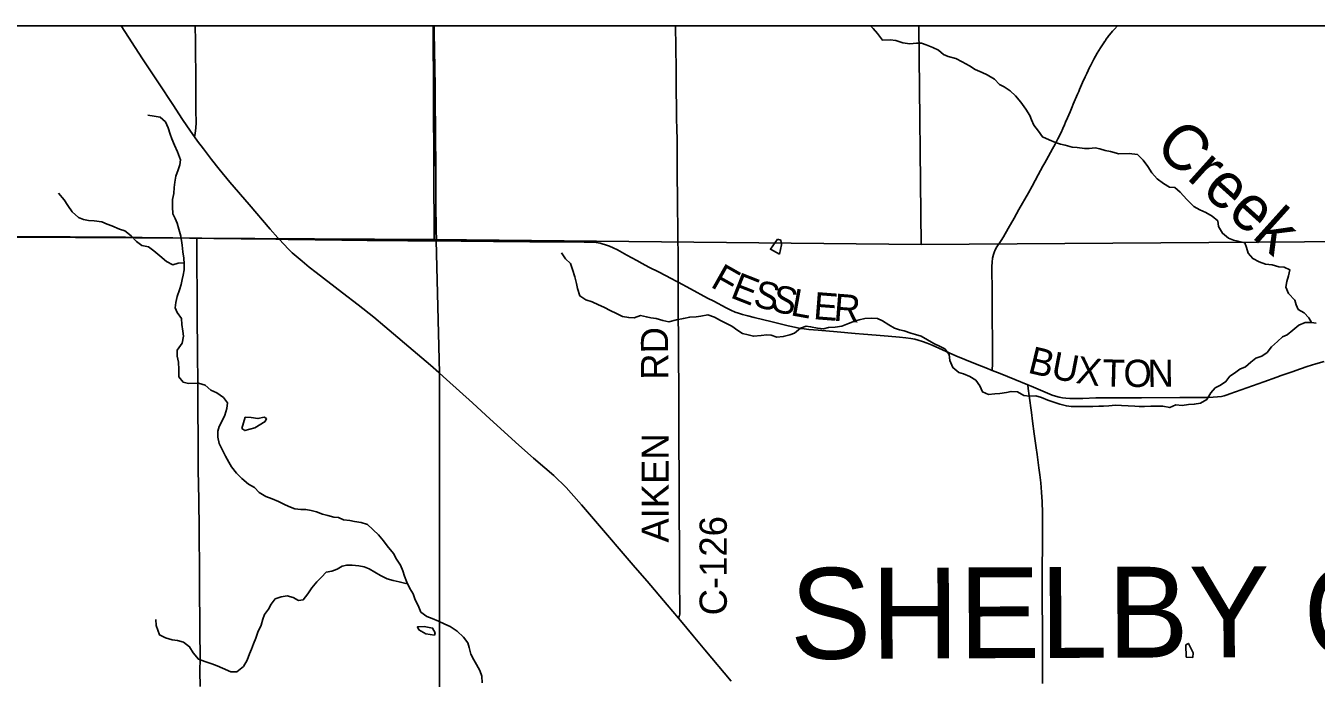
# Model space of a CAD drawing. Extents: x -87 to 2145, y -2128 to 440.
# Drawn here: x 902.215 to 904.904, y 243.878 to 245.238 of the extents above; entities that cross this region are included whole.
import ezdxf

# ---------------------------------------------------------------- set-up
doc = ezdxf.new("R2010")
doc.units = 0
for name, color, linetype in [('GM_X_County_Road', 7, 'Continuous'), ('GM_X_County_Road_Text', 7, 'Continuous'), ('GM_X_County_Text', 7, 'Continuous'), ('GM_X_Minor_Lake', 7, 'Continuous'), ('GM_X_Minor_River', 7, 'Continuous'), ('GM_X_Minor_River_Text', 7, 'Continuous'), ('GM_X_State_Location', 7, 'Continuous'), ('GM_X_State_Route', 7, 'Continuous'), ('GM_X_Township_Road', 7, 'Continuous'), ('GM_X_Township_Text', 7, 'Continuous'), ('SH_Cut_Line', 7, 'Continuous'), ('SN_P_Text', 7, 'Continuous')]:
    doc.layers.add(name, color=color, linetype=linetype)

msp = doc.modelspace()

# ---------------------------------------------------------------- linework, layer by layer
at = {"layer": 'GM_X_County_Road'}
for points in [[(903.5744, 244.7038), (903.5744, 244.714), (903.5741, 244.7364), (903.5734, 244.8215), (903.573, 244.8563), (903.5728, 244.8873), (903.5725, 244.9184), (903.5724, 244.952), (903.5721, 244.9781), (903.572, 244.9992), (903.5715, 245.0246), (903.5711, 245.0426), (903.5709, 245.0551), (903.5708, 245.0731), (903.5703, 245.0986), (903.57, 245.1203), (903.57, 245.1477), (903.5693, 245.1936), (903.5688, 245.2383)], [(902.1761, 244.799), (902.2314, 244.7985), (902.2538, 244.7983), (902.2805, 244.7981), (902.3072, 244.798), (902.3458, 244.7978), (902.3576, 244.7978), (902.3942, 244.7976), (902.4228, 244.7976), (902.4576, 244.7971), (902.498, 244.7965), (902.5216, 244.7962), (902.5564, 244.7957), (902.5714, 244.7955)], [(902.5714, 244.7955), (902.5818, 244.7954), (902.6067, 244.7951), (902.6352, 244.7948), (902.6638, 244.7945), (902.6968, 244.794), (902.7359, 244.7934), (902.7429, 244.7933)], [(902.7429, 244.7933), (902.7614, 244.793), (902.8179, 244.7923), (902.8738, 244.7914), (902.8893, 244.7912), (902.9266, 244.7909), (902.9633, 244.7906), (903.0111, 244.7902), (903.0521, 244.7897), (903.0705, 244.79)], [(903.0705, 244.79), (903.0835, 244.7899), (903.122, 244.7893), (903.1475, 244.7893), (903.1897, 244.7888), (903.2133, 244.7886), (903.2649, 244.7882), (903.2929, 244.788), (903.3221, 244.7879), (903.3506, 244.7878), (903.3786, 244.7875), (903.3928, 244.7871), (903.4033, 244.7863), (903.4118, 244.785), (903.416, 244.784), (903.4231, 244.782), (903.4312, 244.779), (903.4391, 244.7755), (903.448, 244.7711), (903.4676, 244.7604), (903.4883, 244.749), (903.4992, 244.743), (903.5135, 244.7354), (903.5344, 244.7246), (903.5599, 244.7115), (903.5703, 244.7061), (903.5744, 244.7038)], [(903.5744, 244.7038), (903.6002, 244.6896), (903.6358, 244.6706), (903.6485, 244.6639), (903.6744, 244.6504), (903.6839, 244.6457), (903.693, 244.6416), (903.7001, 244.6391), (903.7084, 244.6364), (903.7192, 244.6335), (903.7325, 244.6302), (903.7699, 244.6212), (903.8037, 244.6129), (903.8201, 244.6093), (903.8293, 244.6075), (903.8367, 244.6065), (903.8466, 244.6054), (903.8658, 244.6037), (903.9055, 244.6005), (903.9432, 244.597), (903.9605, 244.5955), (903.9872, 244.5934), (904.0119, 244.5913), (904.0354, 244.5893), (904.049, 244.5879), (904.0594, 244.5863), (904.0673, 244.5848), (904.0745, 244.5831), (904.0833, 244.5804), (904.0932, 244.5768), (904.1035, 244.5726), (904.1251, 244.563), (904.1529, 244.5506), (904.1718, 244.5427), (904.1937, 244.5337), (904.2064, 244.5286), (904.2156, 244.5249), (904.2287, 244.5197)], [(903.5751, 244.0035), (903.5766, 244.0074), (903.5772, 244.0091), (903.5775, 244.0114), (903.5776, 244.0225), (903.5772, 244.0809), (903.577, 244.1505), (903.5766, 244.2238), (903.5765, 244.2785), (903.5763, 244.3045), (903.576, 244.3617), (903.5758, 244.404), (903.5755, 244.4444), (903.5754, 244.4959), (903.5752, 244.5332), (903.5751, 244.5587), (903.5749, 244.5966), (903.5746, 244.627), (903.5745, 244.6482), (903.5745, 244.6892), (903.5744, 244.7038)], [(904.3029, 244.49), (904.3096, 244.4873), (904.3438, 244.4724), (904.3536, 244.4685), (904.3607, 244.4661), (904.368, 244.4641), (904.3753, 244.4626), (904.3822, 244.4617), (904.3903, 244.4612), (904.4015, 244.4612), (904.4177, 244.4616), (904.4444, 244.4624), (904.4674, 244.4626), (904.54, 244.4629), (904.6197, 244.4632), (904.656, 244.4633), (904.6767, 244.4634), (904.6892, 244.4638), (904.6985, 244.4645), (904.7066, 244.4657), (904.7121, 244.467), (904.7181, 244.4687), (904.724, 244.4708), (904.7473, 244.4793), (904.7713, 244.4879), (904.7947, 244.4962), (904.8217, 244.5057), (904.8308, 244.509), (904.8541, 244.5172), (904.871, 244.5231), (904.8852, 244.5279), (904.9029, 244.5333), (904.9202, 244.5383)], [(904.2287, 244.5197), (904.245, 244.5132), (904.2762, 244.5008), (904.3029, 244.49)]]:
    msp.add_lwpolyline(points, dxfattribs=at)
at = {"layer": 'GM_X_Minor_Lake'}
for points in [[(903.7816, 244.7938), (903.7667, 244.7724), (903.7858, 244.7623)], [(903.7858, 244.7623), (903.7897, 244.7818), (903.7884, 244.7913), (903.7816, 244.7938)], [(902.6843, 244.4216), (902.6721, 244.4222), (902.6652, 244.3988), (902.6712, 244.3945), (902.6922, 244.4005)], [(902.6922, 244.4005), (902.7138, 244.4137), (902.7162, 244.4194), (902.7113, 244.4222), (902.6987, 244.4194), (902.6843, 244.4216)], [(903.0452, 243.986), (903.0311, 243.9852), (903.0337, 243.9791), (903.0483, 243.9704)], [(903.0483, 243.9704), (903.0665, 243.9681), (903.0682, 243.973), (903.0627, 243.9826), (903.0452, 243.986)], [(904.6471, 243.9214), (904.6472, 243.9309), (904.6377, 243.9509), (904.6323, 243.9476)], [(904.6323, 243.9476), (904.6329, 243.9224), (904.6471, 243.9214)]]:
    msp.add_lwpolyline(points, dxfattribs=at)
at = {"layer": 'GM_X_Minor_River'}
for points in [[(904.8941, 244.62), (904.8886, 244.6292), (904.8785, 244.6397), (904.8661, 244.6469), (904.8618, 244.6569), (904.8593, 244.6665), (904.8463, 244.6805), (904.8409, 244.6932), (904.843, 244.705), (904.8459, 244.7171), (904.8489, 244.7296), (904.8368, 244.7352), (904.8262, 244.7358), (904.8118, 244.7399), (904.7985, 244.7414), (904.7853, 244.7462), (904.7717, 244.753), (904.7621, 244.7643), (904.7585, 244.7762), (904.7549, 244.7858), (904.7409, 244.7895), (904.7315, 244.7912), (904.7213, 244.7956), (904.7089, 244.8058), (904.7001, 244.8201), (904.6992, 244.8316), (904.6872, 244.8417), (904.6741, 244.8489), (904.6613, 244.8545), (904.6489, 244.8616), (904.634, 244.8764), (904.6206, 244.8912), (904.609, 244.901), (904.5983, 244.902), (904.586, 244.9095), (904.5725, 244.9193), (904.5617, 244.9318), (904.5532, 244.9453), (904.5436, 244.9581), (904.5313, 244.9698), (904.5138, 244.9721), (904.4925, 244.9717), (904.4751, 244.9763), (904.4638, 244.9785), (904.4532, 244.9821), (904.4433, 244.9838), (904.4308, 244.9826), (904.4209, 244.9828), (904.4061, 244.9846), (904.3954, 244.9856), (904.3811, 244.9894), (904.3712, 244.9918), (904.3603, 244.9948), (904.3474, 245.0007), (904.3335, 245.0068), (904.3254, 245.0184), (904.3154, 245.0312), (904.3106, 245.042), (904.307, 245.0516), (904.2986, 245.0643), (904.2886, 245.079), (904.2771, 245.0926), (904.2659, 245.1028), (904.2539, 245.1111), (904.2437, 245.1162), (904.2333, 245.1268), (904.2183, 245.1362), (904.2077, 245.141), (904.193, 245.1474), (904.1814, 245.1549), (904.166, 245.1629), (904.1528, 245.17), (904.1373, 245.1746), (904.1275, 245.1786), (904.117, 245.1872), (904.1053, 245.1932), (904.0914, 245.1988), (904.0812, 245.2021), (904.0713, 245.2023), (904.0572, 245.2007), (904.0428, 245.2029), (904.0277, 245.2074), (904.0159, 245.2092), (903.9999, 245.2084), (903.9896, 245.2223), (903.9806, 245.2328), (903.975, 245.2383)], [(902.543, 244.7186), (902.5447, 244.7292), (902.545, 244.7418), (902.5445, 244.754), (902.5425, 244.7669), (902.5405, 244.7811), (902.5378, 244.7998), (902.5339, 244.814), (902.5304, 244.8266), (902.526, 244.8366), (902.5213, 244.8462), (902.5209, 244.8611), (902.5208, 244.8764), (902.5233, 244.8889), (902.5244, 244.9014), (902.5254, 244.9121), (902.5279, 244.9246), (902.5324, 244.9382), (902.5356, 244.9485), (902.537, 244.9591), (902.5309, 244.9756), (902.5251, 244.9895), (902.5193, 245.0029), (902.516, 245.0125), (902.5118, 245.0256), (902.5063, 245.0379), (902.4951, 245.0476), (902.4826, 245.0498), (902.4693, 245.0519)], [(902.5449, 244.744), (902.5325, 244.7435), (902.5214, 244.7403), (902.5082, 244.7467), (902.4943, 244.7584), (902.4816, 244.769), (902.4704, 244.7772), (902.4568, 244.7801), (902.4459, 244.7887), (902.4344, 244.8004), (902.4213, 244.811), (902.4099, 244.8142), (902.3945, 244.821), (902.3847, 244.825), (902.3737, 244.8295), (902.3571, 244.8317), (902.3453, 244.8327), (902.3354, 244.8348), (902.3245, 244.8385), (902.3114, 244.8502), (902.3022, 244.8637), (902.2952, 244.8756), (902.283, 244.8892)], [(903.8167, 244.5974), (903.8071, 244.5938), (903.7933, 244.5903), (903.7796, 244.5894), (903.7683, 244.5931), (903.7588, 244.5937), (903.747, 244.5924), (903.7313, 244.5912), (903.7204, 244.5938), (903.7086, 244.5967), (903.6985, 244.6034), (903.6861, 244.6124), (903.6722, 244.6192), (903.6624, 244.624), (903.65, 244.6311), (903.6364, 244.6356), (903.6219, 244.6332), (903.612, 244.6319), (903.5986, 244.631), (903.5853, 244.6283), (903.5707, 244.6252), (903.5547, 244.6213), (903.5422, 244.6239), (903.5286, 244.628), (903.5176, 244.6297), (903.5081, 244.6315), (903.496, 244.634), (903.4826, 244.6297), (903.4712, 244.63), (903.4583, 244.6325), (903.4447, 244.6393), (903.4338, 244.6441), (903.4195, 244.652), (903.4086, 244.6568), (903.395, 244.6625), (903.3818, 244.6669), (903.3694, 244.6752), (903.3648, 244.6906), (903.3627, 244.7009), (903.3592, 244.7151), (903.3538, 244.7301), (903.3503, 244.7427), (903.3399, 244.7528), (903.331, 244.7652)], [(903.1656, 243.8689), (903.1655, 243.8826), (903.1608, 243.8941), (903.1539, 243.9068), (903.1484, 243.9164), (903.1425, 243.928), (903.1387, 243.9425), (903.1362, 243.9521), (903.1273, 243.9637), (903.1139, 243.9765), (903.0993, 243.986), (903.0883, 243.9908), (903.0748, 243.9968), (903.0616, 244.0024), (903.0506, 244.0072), (903.0383, 244.0162), (903.0325, 244.0301), (903.0266, 244.0416), (903.0219, 244.0539), (903.0153, 244.0654), (903.0091, 244.0781), (903.0041, 244.0912), (903.0009, 244.1019), (902.9954, 244.1138), (902.9873, 244.1265), (902.9811, 244.1381), (902.9678, 244.1544), (902.9604, 244.1644), (902.95, 244.1772), (902.9268, 244.1983), (902.9136, 244.2027), (902.9, 244.2046), (902.8901, 244.2067), (902.8772, 244.2081), (902.8667, 244.2129), (902.8568, 244.2139), (902.8443, 244.2172), (902.8333, 244.2201), (902.8209, 244.2249), (902.8095, 244.2278), (902.7982, 244.2296), (902.7883, 244.2302), (902.7758, 244.2316), (902.7629, 244.2365), (902.7528, 244.2409), (902.7418, 244.2468), (902.7283, 244.2524), (902.7151, 244.2573), (902.7015, 244.2652), (902.6915, 244.2757), (902.6787, 244.2828), (902.6649, 244.2945), (902.6537, 244.3054), (902.6437, 244.3189), (902.6378, 244.3286), (902.6312, 244.3409), (902.6239, 244.3551), (902.6177, 244.3674), (902.615, 244.3804), (902.6148, 244.393), (902.6177, 244.4028), (902.624, 244.4145), (902.63, 244.4266), (902.6337, 244.4406), (902.6351, 244.4523), (902.6266, 244.4636), (902.6131, 244.473), (902.6003, 244.4786), (902.5887, 244.4891), (902.5747, 244.4932), (902.5542, 244.4929), (902.5428, 244.4954), (902.5339, 244.5066), (902.5339, 244.5215), (902.5334, 244.5371), (902.5306, 244.5493), (902.5305, 244.5623), (902.5407, 244.5769), (902.5433, 244.591), (902.542, 244.602), (902.5404, 244.6158), (902.5391, 244.628), (902.5307, 244.6407), (902.5263, 244.6503), (902.5273, 244.6614), (902.5302, 244.6743), (902.5351, 244.6879), (902.5384, 244.6988), (902.5409, 244.7091), (902.543, 244.7186)], [(904.904, 244.6182), (904.8941, 244.62), (904.8812, 244.6198), (904.8677, 244.614), (904.855, 244.6036), (904.8433, 244.5943), (904.8337, 244.5896), (904.8229, 244.5799), (904.8109, 244.5687), (904.8015, 244.5575), (904.7903, 244.5493), (904.778, 244.5457), (904.7676, 244.5372), (904.7563, 244.5271), (904.7445, 244.5228), (904.7333, 244.5143), (904.7236, 244.5076), (904.7158, 244.4967), (904.7042, 244.4893), (904.6934, 244.4838), (904.6841, 244.473), (904.6758, 244.4594), (904.6631, 244.4517), (904.6497, 244.4493), (904.6375, 244.4488), (904.6246, 244.4468), (904.6113, 244.4478), (904.5986, 244.4424), (904.5842, 244.4453), (904.5709, 244.4456), (904.5595, 244.4455), (904.5458, 244.4443), (904.5351, 244.4449), (904.5256, 244.4454), (904.4983, 244.4468), (904.4853, 244.4471), (904.472, 244.4462), (904.4609, 244.4453), (904.4511, 244.4455), (904.4381, 244.4446), (904.4275, 244.4449), (904.4157, 244.4447), (904.4031, 244.4446), (904.3936, 244.4448), (904.3834, 244.4458), (904.3697, 244.4495), (904.3569, 244.4536), (904.3444, 244.4577), (904.3316, 244.4633), (904.3195, 244.4666), (904.3062, 244.4665), (904.2944, 244.4675), (904.2816, 244.4754), (904.268, 244.4761), (904.2584, 244.474), (904.2447, 244.472), (904.2344, 244.4707), (904.221, 244.4698), (904.2086, 244.4751), (904.2032, 244.4878), (904.1946, 244.4994), (904.1819, 244.5073), (904.1691, 244.5125), (904.1592, 244.5154), (904.1469, 244.5259), (904.1404, 244.5406), (904.1391, 244.5532), (904.1298, 244.5648), (904.12, 244.5696), (904.1072, 244.576), (904.0941, 244.5835), (904.0805, 244.591), (904.0692, 244.5947), (904.0594, 244.5972), (904.0454, 244.6021), (904.0356, 244.6042), (904.025, 244.6078), (904.013, 244.615), (904.0002, 244.6229), (903.99, 244.628), (903.9767, 244.6287), (903.9634, 244.6278), (903.9515, 244.6254), (903.942, 244.6226), (903.9293, 244.6175), (903.9155, 244.6121), (903.9014, 244.6097), (903.8873, 244.6093), (903.8774, 244.6068), (903.8645, 244.6082), (903.8504, 244.6108), (903.8409, 244.6118), (903.8291, 244.6082), (903.8167, 244.5974)], [(903.0096, 244.0772), (903.0068, 244.0759), (902.9928, 244.0792), (902.9803, 244.0818), (902.9682, 244.0851), (902.9543, 244.0926), (902.9306, 244.1065), (902.9197, 244.1101), (902.9087, 244.1127), (902.895, 244.1137), (902.8836, 244.114), (902.874, 244.1115), (902.8636, 244.1057), (902.8525, 244.1017), (902.8411, 244.0993), (902.8309, 244.0889), (902.8216, 244.0792), (902.8107, 244.0669), (902.8028, 244.0541), (902.793, 244.0418), (902.7831, 244.0405), (902.7722, 244.0468), (902.7594, 244.0501), (902.7472, 244.0481), (902.7349, 244.0438), (902.7259, 244.0326), (902.7204, 244.0221), (902.7121, 244.0109), (902.7089, 244.0014), (902.7052, 243.989), (902.6984, 243.9743), (902.694, 243.9615), (902.6895, 243.9501), (902.6855, 243.9388), (902.6811, 243.9287), (902.6763, 243.9159), (902.6687, 243.9027), (902.6548, 243.8912), (902.6419, 243.8912), (902.6249, 243.8991), (902.6136, 243.9039), (902.6023, 243.908), (902.5883, 243.9132), (902.5747, 243.9181), (902.5636, 243.9312), (902.5563, 243.9439), (902.5435, 243.9533), (902.531, 243.9567), (902.5197, 243.9584), (902.5061, 243.9625), (902.4936, 243.9685), (902.4904, 243.9781), (902.4864, 243.9884), (902.4856, 244.0006)]]:
    msp.add_lwpolyline(points, dxfattribs=at)
at = {"layer": 'GM_X_State_Route'}
for points in [[(903.0772, 244.5141), (903.0759, 244.5152), (903.0581, 244.5306), (903.0311, 244.5536), (902.963, 244.6116), (902.94, 244.6306), (902.9076, 244.6566), (902.8752, 244.6817), (902.8199, 244.7241), (902.8057, 244.7351), (902.7907, 244.7473), (902.7784, 244.7578), (902.7701, 244.7653), (902.7624, 244.7726), (902.7525, 244.7829), (902.7429, 244.7933), (902.7403, 244.7962), (902.7244, 244.8145), (902.6806, 244.8654), (902.6401, 244.9125), (902.6179, 244.9394), (902.602, 244.9593), (902.585, 244.9815), (902.5728, 244.998), (902.5665, 245.0069), (902.558, 245.0188), (902.5416, 245.0429), (902.521, 245.074), (902.4928, 245.1172), (902.4751, 245.1442), (902.4583, 245.1696), (902.4134, 245.2383)], [(903.6845, 243.8723), (903.6298, 243.9375), (903.6056, 243.9667), (903.5791, 243.9988), (903.5751, 244.0035), (903.5513, 244.0315), (903.5094, 244.0806), (903.485, 244.1088), (903.3976, 244.2106), (903.3728, 244.2393), (903.3517, 244.2637), (903.3409, 244.2757), (903.3318, 244.285), (903.3246, 244.2919), (903.315, 244.3006), (903.2967, 244.3165), (903.2727, 244.3372), (903.2424, 244.3639), (903.2198, 244.3844), (903.1735, 244.4267), (903.1455, 244.4522), (903.0918, 244.5012), (903.0772, 244.5141)]]:
    msp.add_lwpolyline(points, dxfattribs=at)
at = {"layer": 'GM_X_Township_Road'}
for points in [[(902.5665, 245.0069), (902.5678, 245.0139), (902.5689, 245.02), (902.5694, 245.025), (902.5696, 245.0368), (902.5693, 245.0616), (902.5691, 245.0989), (902.569, 245.1362), (902.5686, 245.1846), (902.5684, 245.2107), (902.5682, 245.2343), (902.5682, 245.2383)], [(903.0705, 244.79), (903.07, 244.8146), (903.0696, 244.8649), (903.0694, 244.9016), (903.0693, 244.9283), (903.0691, 244.9612), (903.0688, 244.9923), (903.0685, 245.0308), (903.068, 245.0693), (903.0678, 245.1115), (903.0672, 245.1507), (903.0666, 245.1867), (903.0661, 245.2246), (903.0661, 245.2364), (903.0661, 245.2383)], [(904.2287, 244.5197), (904.229, 244.5341), (904.2291, 244.5434), (904.229, 244.5704), (904.229, 244.5867), (904.2289, 244.6242), (904.2285, 244.6901), (904.2284, 244.7006), (904.2281, 244.7168), (904.228, 244.7242), (904.228, 244.7367), (904.2283, 244.7453), (904.2293, 244.754), (904.2313, 244.7618), (904.2329, 244.7658), (904.2351, 244.771), (904.2387, 244.7775), (904.2471, 244.7906), (904.252, 244.7985), (904.2622, 244.8156), (904.2744, 244.8372), (904.2843, 244.8552), (904.3042, 244.8904), (904.3117, 244.9039), (904.3246, 244.9273), (904.3343, 244.9454), (904.3382, 244.9525), (904.3418, 244.959), (904.3544, 244.9818), (904.3598, 244.9916), (904.3656, 245.0026), (904.3721, 245.016), (904.376, 245.0244), (904.3794, 245.0318), (904.3818, 245.0375), (904.3857, 245.0466), (904.3909, 245.0592), (904.3952, 245.0695), (904.3974, 245.0746), (904.4065, 245.0958), (904.409, 245.1014), (904.4107, 245.1054), (904.4129, 245.1106), (904.4171, 245.1202), (904.4224, 245.1322), (904.4256, 245.139), (904.4317, 245.1514), (904.4321, 245.1526), (904.4333, 245.1548), (904.4406, 245.1687), (904.4477, 245.1812), (904.4545, 245.1924), (904.4614, 245.2028), (904.4635, 245.2059), (904.4638, 245.2065), (904.4656, 245.2091), (904.4658, 245.2097), (904.4684, 245.2132), (904.4687, 245.2138), (904.4721, 245.2183), (904.4725, 245.2187), (904.4764, 245.2235), (904.4769, 245.2239), (904.4797, 245.2272), (904.4814, 245.229), (904.4834, 245.2313), (904.49, 245.2383)], [(902.5783, 243.8607), (902.5779, 243.8924), (902.578, 243.9203), (902.578, 243.9359), (902.5779, 243.9601), (902.5776, 243.9843), (902.5774, 244.0097), (902.5772, 244.0439), (902.5771, 244.0619), (902.577, 244.083), (902.5768, 244.1079), (902.5766, 244.129), (902.5764, 244.1539), (902.5762, 244.1868), (902.576, 244.2036), (902.5756, 244.2346), (902.5754, 244.2551), (902.5749, 244.2762), (902.5743, 244.3178), (902.5742, 244.3284), (902.574, 244.3445), (902.5739, 244.3631), (902.5739, 244.3793), (902.5739, 244.3948), (902.5737, 244.4203), (902.5735, 244.4426), (902.5734, 244.4612), (902.5733, 244.4805), (902.5731, 244.5028), (902.5726, 244.5463), (902.5725, 244.5693), (902.5724, 244.5854), (902.5722, 244.6059), (902.5721, 244.6146), (902.5721, 244.632), (902.572, 244.6587), (902.5718, 244.678), (902.5717, 244.6904), (902.5714, 244.7308), (902.5713, 244.7556), (902.5714, 244.7885), (902.5714, 244.7955)], [(904.3029, 244.49), (904.2762, 244.5008), (904.245, 244.5132), (904.2287, 244.5197)], [(904.3338, 243.867), (904.3337, 243.9037), (904.3334, 243.9341), (904.3333, 243.9416), (904.3333, 243.9646), (904.3332, 243.987), (904.333, 244.0336), (904.333, 244.0578), (904.3328, 244.0808), (904.3328, 244.1038), (904.3333, 244.1592), (904.3335, 244.1959), (904.3332, 244.2227), (904.3325, 244.2456), (904.3314, 244.2661), (904.3299, 244.2853), (904.3277, 244.3025), (904.3259, 244.3167), (904.3224, 244.3444), (904.3204, 244.3586), (904.3165, 244.3875), (904.313, 244.414), (904.3103, 244.4324), (904.3054, 244.4669), (904.3037, 244.4823), (904.3029, 244.49)]]:
    msp.add_lwpolyline(points, dxfattribs=at)
at = {"layer": 'GM_X_Township_Text'}
for points in [[(903.0773, 243.7824), (903.0769, 244.5146), (903.0703, 244.7906), (903.0697, 244.8152), (903.0694, 244.8655), (903.0691, 244.9021), (903.0691, 244.9288), (903.0689, 244.9618), (903.0686, 244.9928), (903.0682, 245.0313), (903.0678, 245.0698), (903.0676, 245.1121), (903.067, 245.1512), (903.0663, 245.1872), (903.0658, 245.2251), (903.0658, 245.2369), (903.0658, 245.2383), (899.8556, 245.2383), (899.8556, 243.7932)], [(906.6556, 243.8002), (906.6556, 245.2383), (903.0658, 245.2383), (903.0658, 245.2369), (903.0658, 245.2251), (903.0663, 245.1872), (903.067, 245.1512), (903.0676, 245.1121), (903.0678, 245.0698), (903.0682, 245.0313), (903.0686, 244.9928), (903.0689, 244.9618), (903.0691, 244.9288), (903.0691, 244.9021), (903.0694, 244.8655), (903.0697, 244.8152), (903.0703, 244.7906), (903.0769, 244.5146), (903.0773, 243.7824)]]:
    msp.add_lwpolyline(points, dxfattribs=at)
at = {"layer": 'SH_Cut_Line'}
msp.add_lwpolyline([(906.6556, 243.8002), (906.6556, 245.2383), (899.8556, 245.2383), (899.8556, 243.7932)], dxfattribs=at)
at = {"layer": 'SN_P_Text'}
for points in [[(903.0639, 245.2383), (902.0657, 245.2383), (902.0683, 244.7985), (903.0659, 244.7925)], [(904.0759, 245.2383), (903.0639, 245.2383), (903.0659, 244.7925), (904.0804, 244.7827)], [(905.0776, 245.2383), (904.0759, 245.2383), (904.0804, 244.7827), (905.0798, 244.7894), (905.0797, 244.8054)]]:
    msp.add_lwpolyline(points, close=True, dxfattribs=at)

# ---------------------------------------------------------------- texts
at = {"layer": 'GM_X_County_Road_Text'}
for s, height, rotation, p in [('F', 0.0568, 330.495, (903.6396, 244.6952)), ('E', 0.0568, 338.4973, (903.6808, 244.6726)), ('S', 0.0568, 346.1884, (903.7283, 244.6545)), ('S', 0.0568, 345.9038, (903.7654, 244.6454)), ('L', 0.0568, 349.8432, (903.8068, 244.6351)), ('E', 0.0568, 355.5933, (903.8548, 244.6269)), ('R', 0.0568, 355.5345, (903.8971, 244.6236)), ('RD', 0.05682, 90.4979, (903.554, 244.5007)), ('B', 0.0568, 346.243, (904.3009, 244.5156)), ('U', 0.0568, 349.0764, (904.3492, 244.5038)), ('X', 0.0568, 352.1615, (904.4016, 244.4938)), ('T', 0.0568, 358.4145, (904.4578, 244.4864)), ('O', 0.0568, 0.3125, (904.5024, 244.4852)), ('N', 0.0568, 0.3042, (904.5524, 244.4855)), ('AIKEN', 0.05682, 90, (903.5548, 244.1609)), ('C-126', 0.05682, 90, (903.6757, 244.0092))]:
    msp.add_text(s, height=height, rotation=rotation, dxfattribs=at).set_placement(p)
at = {"layer": 'GM_X_County_Text'}
msp.add_text('SHELBY COUNTY', height=0.189394, rotation=0.2267, dxfattribs=at).set_placement((903.8078, 243.9183))
at = {"layer": 'GM_X_Minor_River_Text'}
msp.add_text('Creek', height=0.09467, rotation=318.0379, dxfattribs=at).set_placement((904.564, 244.9813))
at = {"layer": 'GM_X_State_Location'}
msp.add_text('66', height=0.000189, rotation=0, dxfattribs=at).set_placement((902.3719, 245.1287))
for s in ['s', 'r']:
    msp.add_text(s, height=0.000189, dxfattribs=at).set_placement((902.4196, 245.1425))

doc.saveas('drawing.dxf')
